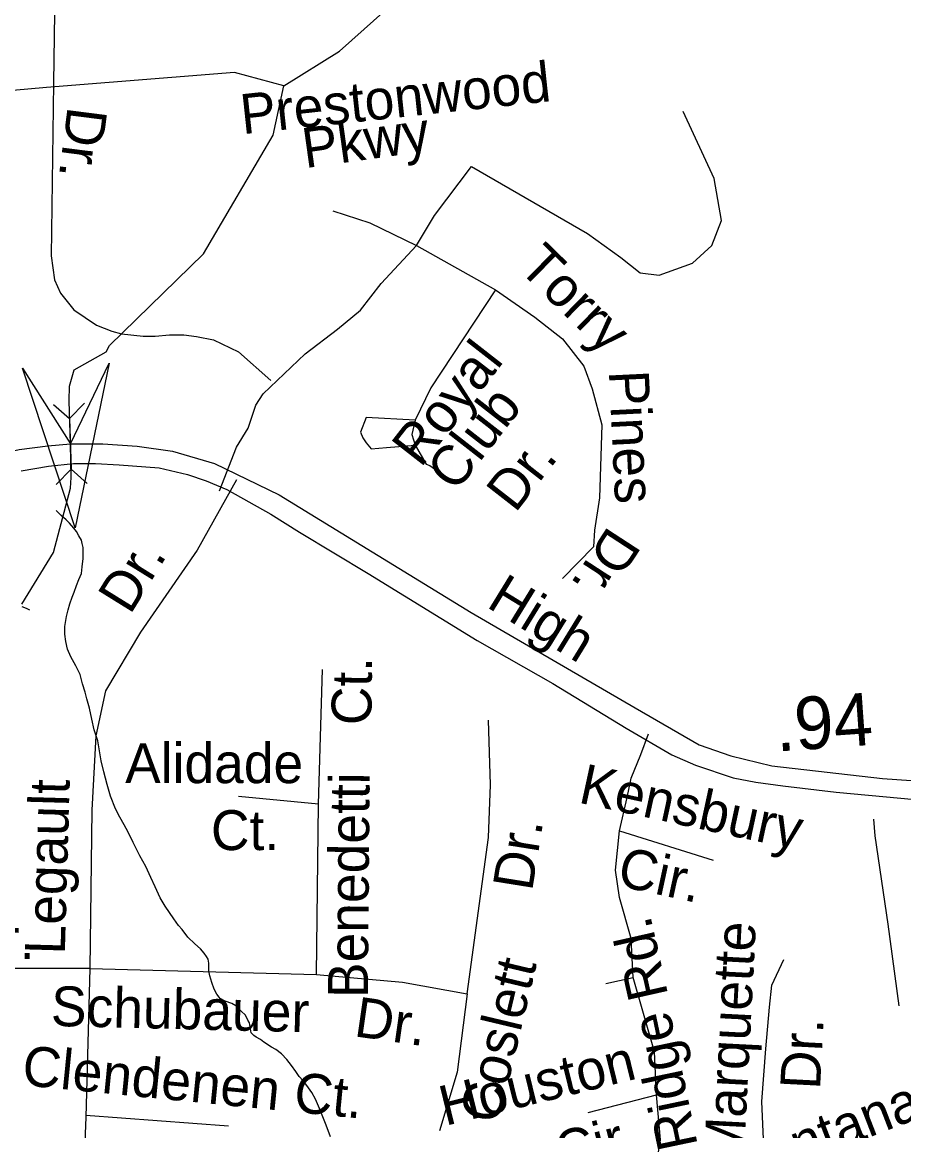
# Model space of a CAD drawing. Extents: x 2001466 to 2224147, y 644118 to 847247.
# Drawn here: x 2047454 to 2049552, y 741960 to 744598 of the extents above; entities that cross this region are included whole.
import ezdxf

# ---------------------------------------------------------------- set-up
doc = ezdxf.new("R2010")
doc.units = 0
for name, color, linetype in [('Exist Hydrographic Creek Single Shore', 7, 'Continuous'), ('Exist Hydrographic Misc Water Feature', 7, 'Continuous'), ('Exist Road Non-System Type 51', 7, 'Continuous'), ('Exist Road Non-System Type 51 Label', 7, 'Continuous'), ('Exist Road Secondary Mileage Hundredths English Label', 7, 'Continuous'), ('Exist Road Secondary Structure Culvert Attributed CELL', 7, 'Continuous'), ('Exist Road Secondary Structure Culvert CELL', 7, 'Continuous'), ('Exist Road Secondary Type 51 Divided Attributed', 7, 'Continuous'), ('Exist Road Secondary Type 51 Label', 7, 'Continuous')]:
    doc.layers.add(name, color=color, linetype=linetype)

msp = doc.modelspace()

# ---------------------------------------------------------------- linework, layer by layer
at = {"layer": 'Exist Hydrographic Creek Single Shore'}
for points in [[(2048076.2, 744446.8), (2048209.1, 744529.4), (2048517.1, 744805.2), (2048758.2, 744948), (2049125, 745091.4), (2049258.1, 745239.7), (2049316.2, 745350), (2049349.2, 745500.3), (2049324.1, 745582.9), (2049300.8, 745607.9)], [(2047653.3, 743813.7), (2047661.2, 743828.6), (2047885.1, 744047.1), (2048051.2, 744329.2), (2048076.2, 744446.8)], [(2047453, 743212.8), (2047528.1, 743335.9), (2047568.4, 743489.1), (2047570.4, 743514.5), (2047568.4, 743594.6), (2047565.3, 743697.1), (2047566.3, 743731.6), (2047577.5, 743771.2), (2047653.3, 743813.7)]]:
    msp.add_lwpolyline(points, dxfattribs=at)
at = {"layer": 'Exist Hydrographic Misc Water Feature'}
msp.add_line((2047511.2, 744442.6), (2047431.3, 744436.1), dxfattribs=at)
for points in [[(2048076.2, 744446.8), (2047959.1, 744478.8), (2047511.2, 744442.6)], [(2047598.6, 743335.9), (2047598.6, 743347.7), (2047596.4, 743357.8), (2047594.7, 743365.8), (2047588.8, 743375.6), (2047582.8, 743385.8), (2047576.5, 743393.7), (2047566.6, 743405.7), (2047558.7, 743413.9), (2047546.6, 743423.8), (2047534.7, 743435.8)], [(2048187.1, 741945), (2048177.1, 741973.3), (2048161.1, 742013), (2048151.3, 742035.2), (2048143.3, 742051), (2048131, 742067.1), (2048122.7, 742078.9), (2048112.9, 742088.9), (2048104.7, 742101.1), (2048094.9, 742115.2), (2048083.2, 742129.1), (2048070.9, 742142.7), (2048056.9, 742153), (2048046.9, 742158.9), (2048028.8, 742171), (2048020.8, 742176.7), (2048010.8, 742182.6), (2048004.8, 742186.8), (2047998.5, 742192.6), (2047996.8, 742202.6), (2047994.8, 742216.7), (2047990.7, 742222.6), (2047984.7, 742234.9), (2047974.9, 742244.5), (2047962.4, 742256.9), (2047952.4, 742262.9), (2047936.4, 742268.6), (2047924.7, 742274.8), (2047916.5, 742284.6), (2047910.7, 742296.4), (2047904.6, 742312.7), (2047900.5, 742328.4), (2047898.2, 742340.5), (2047898.2, 742358.7), (2047896.4, 742368.4), (2047892.5, 742374.7), (2047886.5, 742382.5), (2047878.3, 742392.6), (2047864.2, 742404.4), (2047848.2, 742420.3), (2047834.7, 742438.6), (2047826, 742448.4), (2047814.4, 742464.4), (2047794.3, 742494.2), (2047782.2, 742514.3), (2047770.1, 742540.4), (2047760, 742562.2), (2047747.9, 742588.4), (2047733.8, 742614.1), (2047718, 742646.1), (2047705.9, 742670.2), (2047696, 742688), (2047685.8, 742706.1), (2047675.5, 742726), (2047664, 742756.1), (2047655.8, 742784.1), (2047647.8, 742814.1), (2047641.9, 742840.2), (2047637.8, 742864), (2047633.3, 742888.2), (2047625.3, 742914.1), (2047619.3, 742939.7), (2047613.6, 742965.8), (2047607.5, 742987.8), (2047603.4, 743003.9), (2047597.2, 743023.8), (2047591.3, 743045.9), (2047581.4, 743066), (2047569.3, 743087.7), (2047561.3, 743106), (2047557.4, 743124), (2047555, 743141.8), (2047555, 743159.7), (2047558.9, 743183.8), (2047563, 743199.8), (2047566.9, 743213.8), (2047573, 743229.9), (2047577.1, 743241.9), (2047582.6, 743257.7), (2047588.8, 743271.8), (2047594.5, 743285.9), (2047596.8, 743301.8), (2047598.8, 743321.7), (2047598.6, 743335.9)], [(2047452.8, 743207.6), (2047463.1, 743203.6), (2047471.1, 743199.6)]]:
    msp.add_lwpolyline(points, dxfattribs=at)
at = {"layer": 'Exist Road Non-System Type 51'}
for p, q in [((2048392.1, 744066.9), (2048579.8, 743961.6)), ((2048874.9, 742673.5), (2049098.2, 742603.7)), ((2048842.4, 742310.5), (2048907.5, 742324.5)), ((2048800.5, 742003.3), (2048963.3, 742045.2))]:
    msp.add_line(p, q, dxfattribs=at)
for points in [[(2047657.5, 745379.2), (2047656.5, 745287.8), (2047640.7, 745198.2), (2047561, 744882.1), (2047545.1, 744800), (2047540.3, 744729.6), (2047531.3, 744676.6), (2047528, 744452.9)], [(2047528, 744452.9), (2047522.3, 744041.9), (2047530.8, 743985), (2047545.1, 743953.7), (2047576.3, 743913.8), (2047630.4, 743876.8), (2047667.4, 743862.6), (2047690.1, 743856.9)], [(2048392.1, 744066.9), (2048434.7, 744138.1), (2048522.9, 744254.8), (2048798.8, 744095.4), (2048878.4, 744038.5), (2048924, 744001.5), (2048969.5, 743995.8), (2049048.7, 744024.6), (2049094.6, 744066.9), (2049117.4, 744126.7), (2049100.3, 744226.3), (2049026.3, 744385.7)], [(2048193, 744149.5), (2048281.2, 744121), (2048392.1, 744066.9)], [(2048027.4, 743713.7), (2048127.1, 743808.9), (2048204.1, 743867.8), (2048258.4, 743913.1), (2048308.3, 743976.6), (2048392.1, 744066.9)], [(2048579.8, 743961.6), (2048426.2, 743728.2), (2048389.2, 743651.4)], [(2048579.8, 743961.6), (2048673.7, 743896.2), (2048739.1, 743844.9), (2048790.3, 743779.5), (2048810.2, 743725.4), (2048832.9, 743640), (2048827.2, 743466.4), (2048815.9, 743389.6), (2048813, 743349.7), (2048739.8, 743274.1)], [(2047690.1, 743856.9), (2047741.3, 743851.2), (2047769.8, 743851.2), (2047803.9, 743854.1), (2047838, 743854.1), (2047868.7, 743850.6), (2047908.6, 743842.1), (2047968.3, 743813.6), (2048045.1, 743745.3)], [(2047923.2, 743482.6), (2047964, 743586.8), (2047991.2, 743632.1), (2048009.3, 743686.5), (2048027.4, 743713.7)], [(2048389.2, 743651.4), (2048272.6, 743657.1), (2048258.4, 743622.9), (2048264.1, 743608.7), (2048272.6, 743597.3), (2048284, 743583.1), (2048321, 743585.9), (2048389.2, 743591.6)], [(2048389.2, 743651.4), (2048380.7, 743617.2), (2048389.2, 743591.6)], [(2048389.2, 743591.6), (2048414.8, 743546.1), (2048423.4, 743543.2), (2048471.7, 743509.1)], [(2047451, 743530.5), (2047516.2, 743541.7), (2047575.4, 743547.7), (2047627.8, 743547.7), (2047684.3, 743545.1), (2047779.5, 743537.4), (2047847.3, 743521.9), (2047891.1, 743506.5), (2047941, 743485.9), (2048045.7, 743427.6), (2048113.4, 743384.7), (2048276.9, 743286.5), (2048536.3, 743127), (2048716.5, 743024.1), (2048891.3, 742917.6), (2048999.4, 742854.9), (2049056.3, 742830.1), (2049145.9, 742800), (2049199.5, 742789.2), (2049264, 742780.4), (2049391, 742765.8), (2049544.4, 742751.2), (2049892.3, 742719.1)], [(2047963.4, 743509.3), (2047870.4, 743341.8), (2047735.6, 743146.3), (2047651.8, 743006.7), (2047628.6, 742899.7), (2047619.3, 742722.8), (2047614.6, 742345.9)], [(2048158.8, 742736.8), (2048168.1, 743057.9)], [(2048512.2, 742285.4), (2048563.4, 742657.7), (2048568, 742783.3), (2048563.4, 742936.9)], [(2048874.9, 742673.5), (2048893.6, 742752.6), (2048902.9, 742799.1), (2048926.1, 742855), (2048944.3, 742904.6)], [(2048158.8, 742736.8), (2047968.1, 742755.4)], [(2048154.1, 742331.9), (2048158.8, 742736.8)], [(2049479.6, 742701), (2049482.3, 742662.1), (2049514, 742451.4), (2049540, 742256.9)], [(2048907.5, 742324.5), (2048902.9, 742417.5), (2048874.9, 742515.3), (2048865.6, 742580.4), (2048874.9, 742673.5)], [(2049264, 741822.9), (2049229.6, 741883.5), (2049217.5, 741940), (2049213.5, 742029.7), (2049223.6, 742155), (2049231.7, 742254), (2049237.7, 742306.5), (2049266, 742367.1)], [(2047614.6, 742345.9), (2047428.6, 742345.9), (2047349.6, 742331.9), (2047284.5, 742294.7), (2047224, 742215.6), (2047144.9, 742080.6), (2047103.1, 741982.9), (2047079.8, 741871.2), (2047070.5, 741759.5), (2047070.5, 741647.8), (2047038, 741554.7), (2046958.9, 741461.7)], [(2047614.6, 742345.9), (2047605.3, 741992.2)], [(2047614.6, 742345.9), (2048154.1, 742331.9)], [(2048154.1, 742331.9), (2048358.7, 742313.3), (2048512.2, 742285.4)], [(2048963.3, 742045.2), (2048958.7, 742147.6), (2048907.5, 742324.5)], [(2048512.2, 742285.4), (2048489, 742099.2), (2048447.1, 741959.6)], [(2048866, 741626.1), (2048903.3, 741683.7), (2048916.8, 741710.2), (2048944.7, 741770.7), (2048958.7, 741849.8), (2048972.6, 741938.2), (2048963.3, 742045.2)], [(2047605.3, 741992.2), (2047596, 741754.8), (2047582.1, 741597.5)], [(2047944.8, 741970.8), (2047605.4, 741996.2)]]:
    msp.add_lwpolyline(points, dxfattribs=at)
at = {"layer": 'Exist Road Secondary Structure Culvert Attributed CELL'}
msp.add_lwpolyline([(2047661, 743786.7), (2047579.9, 743395), (2047454.3, 743774.7), (2047568.4, 743594.6)], close=True, dxfattribs=at)
at = {"layer": 'Exist Road Secondary Structure Culvert CELL'}
for p, q in [((2047528.3, 743688.7), (2047566.3, 743655.1)), ((2047602, 743691.2), (2047566.3, 743655.1)), ((2047566.3, 743655.1), (2047570.4, 743534.2)), ((2047534.7, 743498.1), (2047570.4, 743534.2)), ((2047608.4, 743500.6), (2047570.4, 743534.2))]:
    msp.add_line(p, q, dxfattribs=at)
at = {"layer": 'Exist Road Secondary Type 51 Divided Attributed'}
msp.add_lwpolyline([(2047184.9, 743498.9), (2047277.8, 743538.4), (2047354.3, 743559.6), (2047446.4, 743580.9), (2047515, 743590), (2047568.4, 743594.6), (2047645.4, 743594.9), (2047727.6, 743589.3), (2047811.7, 743577), (2047911.3, 743548), (2048065, 743473.2), (2048522.2, 743193.2), (2048912.4, 742966.7), (2049064.9, 742878.3), (2049140.3, 742851.8), (2049237.9, 742828.5), (2049500.9, 742797.9), (2049694.5, 742784.7), (2049863.1, 742766.7)], dxfattribs=at)

# ---------------------------------------------------------------- texts
at = {"layer": 'Exist Road Non-System Type 51 Label'}
for s, rotation, p in [('Prestonwood', 6.1325, (2047978, 744331.5)), ('Dr.', 262.7482, (2047562.2, 744399.5)), ('Pkwy', 7.9569, (2048127, 744250.7)), ('Torry', 315.6613, (2048631.1, 744011.3)), ('Royal', 52.0501, (2048402, 743535.7)), ('Pines', 272.792, (2048849.6, 743767.8)), ('Club', 52.0501, (2048485.3, 743477.2)), ('Dr.', 52.0501, (2048626.9, 743428.3)), ('Dr.', 236.9359, (2048849.4, 743402.2)), ('Dr.', 58.2, (2047710.4, 743185.9)), ('Ct.', 89.2752, (2048284.4, 742924.6)), ('Kensbury', 347.7922, (2048774.6, 742741.2)), ('Legault', 88.3807, (2047555.1, 742378.4)), ('Benedetti', 89.5486, (2048276.2, 742275.4)), ('Dr.', 80.8877, (2048666.9, 742528.1)), ('Cir.', 347.7922, (2048866.3, 742543.7)), ('Rd.', 102.6975, (2048991.3, 742282.3)), ('Marquette', 87.0579, (2049170.5, 741884.1)), ('Coslett', 76.5963, (2048586.6, 741972.8)), ('Schubauer', 358.5789, (2047521.3, 742209.4)), ('Dr.', 351.865, (2048241.1, 742185)), ('Ridge', 101.8382, (2049061.7, 741924.7)), ('Dr.', 87.0579, (2049352.2, 742056.6)), ('Clendenen Ct.', 354.356, (2047450.9, 742068.7)), ('Houston', 13.8542, (2048460.3, 741971)), ('Lantana', 21.1591, (2049171.4, 741828.4)), ('Cir.', 13.8542, (2048736, 741861.2))]:
    msp.add_text(s, height=95, rotation=rotation, dxfattribs=at).set_placement(p)
for s, p in [('Alidade ', (2047698.6, 742787.1)), ('Ct.', (2047902.9, 742627.8)), ('Dr.', (2047313.6, 742368.2))]:
    msp.add_text(s, height=95, dxfattribs=at).set_placement(p)
at = {"layer": 'Exist Road Secondary Mileage Hundredths English Label'}
msp.add_text('.94', height=125, rotation=4.0405, dxfattribs=at).set_placement((2049249.3, 742862.2))
at = {"layer": 'Exist Road Secondary Type 51 Label'}
msp.add_text('High', height=95, rotation=328.4666, dxfattribs=at).set_placement((2048555.8, 743207.9))

doc.saveas('drawing.dxf')
